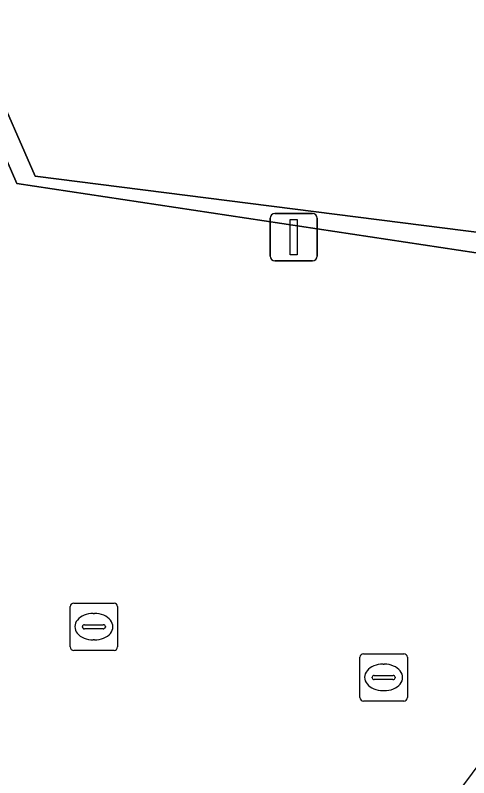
# Model space of a CAD drawing. Extents: x 162026 to 163502, y 387295 to 388169.
# Drawn here: x 162298.2 to 162307.77, y 387473.33 to 387489.44 of the extents above; entities that cross this region are included whole.
import ezdxf

# ---------------------------------------------------------------- set-up
doc = ezdxf.new("R2010")
doc.units = 0
for name, color, linetype in [('IMGEO_Groenvoorziening', 7, 'Continuous'), ('IMGEO_Haag', 7, 'Continuous'), ('IMGEO_Kolk', 7, 'Continuous'), ('IMGEO_Lichtmast', 7, 'Continuous'), ('IMGEO_Rioolput', 7, 'Continuous'), ('IMGEO_Voetpad_open', 7, 'Continuous')]:
    doc.layers.add(name, color=color, linetype=linetype)

msp = doc.modelspace()

# ---------------------------------------------------------------- linework, layer by layer
at = {"layer": 'IMGEO_Groenvoorziening'}
for points in [[(162320.407, 387497.461), (162318.177, 387500), (162315.859, 387502.639), (162297.467, 387504.688), (162295.975, 387500.917), (162293.632, 387500), (162290.793, 387498.889), (162292.106, 387495.785), (162294.003, 387496.611), (162298.62, 387486.041), (162310.872, 387484.483)], [(162294.003, 387496.611), (162292.106, 387495.785), (162290.793, 387498.889), (162290.56, 387499.442), (162290.242, 387500.195), (162288.627, 387504.009), (162288.277, 387503.555), (162289.781, 387500), (162290.099, 387499.248), (162290.327, 387498.707), (162291.762, 387495.313), (162293.758, 387496.206), (162298.229, 387485.888), (162310.539, 387484.029), (162310.872, 387484.483), (162298.62, 387486.041)]]:
    msp.add_lwpolyline(points, close=True, dxfattribs=at)
at = {"layer": 'IMGEO_Haag'}
msp.add_lwpolyline([(162294.003, 387496.611), (162292.106, 387495.785), (162290.793, 387498.889), (162290.56, 387499.442), (162290.242, 387500.195), (162288.627, 387504.009), (162288.277, 387503.555), (162289.781, 387500), (162290.099, 387499.248), (162290.327, 387498.707), (162291.762, 387495.313), (162293.758, 387496.206), (162298.229, 387485.888), (162310.539, 387484.029), (162310.872, 387484.483), (162298.62, 387486.041)], close=True, dxfattribs=at)
at = {"layer": 'IMGEO_Kolk'}
for p, q in [((162299.431, 387477.021), (162300.283, 387477.021)), ((162299.356, 387476.095), (162299.356, 387476.947)), ((162300.357, 387476.947), (162300.357, 387476.095)), ((162299.844, 387476.801), (162299.869, 387476.801)), ((162299.615, 387476.515), (162299.615, 387476.527)), ((162299.658, 387476.564), (162300.056, 387476.564)), ((162300.099, 387476.527), (162300.099, 387476.515)), ((162300.053, 387476.478), (162299.655, 387476.478)), ((162299.867, 387476.241), (162299.842, 387476.241)), ((162300.283, 387476.021), (162299.431, 387476.021))]:
    msp.add_line(p, q, dxfattribs=at)
for points in [[(162299.431, 387477.021), (162300.283, 387477.021)], [(162299.356, 387476.095), (162299.356, 387476.947)], [(162300.357, 387476.947), (162300.357, 387476.095)], [(162300.283, 387476.021), (162299.431, 387476.021)]]:
    msp.add_lwpolyline(points, dxfattribs=at)
for centre, radius, start, end in [((162299.433, 387476.945), 0.0765, 91.552, 178.448), ((162299.433, 387476.945), 0.0765, 91.552, 178.448), ((162300.281, 387476.945), 0.0765, 1.552, 88.448), ((162300.281, 387476.945), 0.0765, 1.552, 88.448), ((162299.655, 387476.524), 0.0403, 85.8775, 175.7526), ((162299.652, 387476.514), 0.0366, 178.938, 274.7102), ((162300.056, 387476.521), 0.043, 264.8664, 352.4533), ((162300.06, 387476.526), 0.0386, 1.7309, 96.639), ((162299.433, 387476.097), 0.0765, 181.552, 268.448), ((162299.433, 387476.097), 0.0765, 181.552, 268.448), ((162300.281, 387476.097), 0.0765, 271.552, 358.448), ((162300.281, 387476.097), 0.0765, 271.552, 358.448)]:
    msp.add_arc(centre, radius, start, end, dxfattribs=at)
for centre, major_axis, ratio, start_param, end_param in [((162299.843, 387476.521), (-0.387, 0.002), 0.722429, 4.712389, 7.853982), ((162299.868, 387476.521), (-0.39, 0.002), 0.717154, 1.570796, 4.712389)]:
    msp.add_ellipse(centre, major_axis=major_axis, ratio=ratio, start_param=start_param, end_param=end_param, dxfattribs=at)
at = {"layer": 'IMGEO_Lichtmast'}
for p, q in [((162303.68, 387485.253), (162304.47, 387485.253)), ((162304.47, 387485.253), (162303.68, 387485.253)), ((162303.58, 387484.353), (162303.58, 387485.153)), ((162303.58, 387485.153), (162303.58, 387484.353)), ((162304.57, 387485.153), (162304.57, 387484.353)), ((162304.57, 387484.353), (162304.57, 387485.153)), ((162304.47, 387484.253), (162303.68, 387484.253)), ((162303.68, 387484.253), (162304.47, 387484.253))]:
    msp.add_line(p, q, dxfattribs=at)
msp.add_lwpolyline([(162304, 387485.128), (162304.15, 387485.128), (162304.15, 387484.378), (162304, 387484.378), (162304, 387485.128)], dxfattribs=at)
for centre, start, end in [((162303.68, 387485.153), 90, 180), ((162303.68, 387485.153), 90, 180), ((162304.47, 387485.153), 0, 90), ((162304.47, 387485.153), 360, 90), ((162303.68, 387484.353), 180, 270), ((162303.68, 387484.353), 180, 270), ((162304.47, 387484.353), 270, 0), ((162304.47, 387484.353), 270, 0)]:
    msp.add_arc(centre, 0.1, start, end, dxfattribs=at)
at = {"layer": 'IMGEO_Rioolput'}
for p, q in [((162305.474, 387475.024), (162305.474, 387475.876)), ((162305.549, 387475.95), (162306.401, 387475.95)), ((162306.475, 387475.876), (162306.475, 387475.024)), ((162305.962, 387475.73), (162305.987, 387475.73)), ((162305.733, 387475.444), (162305.733, 387475.456)), ((162306.171, 387475.407), (162305.773, 387475.407)), ((162305.776, 387475.493), (162306.174, 387475.493)), ((162306.217, 387475.456), (162306.217, 387475.444)), ((162305.985, 387475.17), (162305.96, 387475.17)), ((162306.401, 387474.95), (162305.549, 387474.95))]:
    msp.add_line(p, q, dxfattribs=at)
for points in [[(162305.474, 387475.024), (162305.474, 387475.876)], [(162305.549, 387475.95), (162306.401, 387475.95)], [(162306.475, 387475.876), (162306.475, 387475.024)], [(162306.401, 387474.95), (162305.549, 387474.95)]]:
    msp.add_lwpolyline(points, dxfattribs=at)
for centre, radius, start, end in [((162305.551, 387475.874), 0.0765, 91.552, 178.448), ((162305.551, 387475.874), 0.0765, 91.552, 178.448), ((162306.399, 387475.874), 0.0765, 1.552, 88.448), ((162306.399, 387475.874), 0.0765, 1.552, 88.448), ((162305.773, 387475.453), 0.0403, 85.8775, 175.7526), ((162305.77, 387475.443), 0.0366, 178.938, 274.7102), ((162306.174, 387475.45), 0.043, 264.8664, 352.4533), ((162306.178, 387475.455), 0.0386, 1.7309, 96.639), ((162305.551, 387475.026), 0.0765, 181.552, 268.448), ((162305.551, 387475.026), 0.0765, 181.552, 268.448), ((162306.399, 387475.026), 0.0765, 271.552, 358.448), ((162306.399, 387475.026), 0.0765, 271.552, 358.448)]:
    msp.add_arc(centre, radius, start, end, dxfattribs=at)
for centre, major_axis, ratio, start_param, end_param in [((162305.961, 387475.45), (-0.387, 0.002), 0.722429, 4.712389, 7.853982), ((162305.986, 387475.45), (-0.39, 0.002), 0.717154, 1.570796, 4.712389)]:
    msp.add_ellipse(centre, major_axis=major_axis, ratio=ratio, start_param=start_param, end_param=end_param, dxfattribs=at)
at = {"layer": 'IMGEO_Voetpad_open'}
msp.add_lwpolyline([(162342.851, 387499.633), (162315.859, 387502.639), (162318.177, 387500), (162320.407, 387497.461), (162310.872, 387484.483), (162310.539, 387484.029), (162298.229, 387485.888), (162293.758, 387496.206), (162291.762, 387495.313), (162289.996, 387490.573), (162287.708, 387487.29), (162294.112, 387472.505), (162292.215, 387469.541), (162293.144, 387466.992), (162297.036, 387466.568), (162297.706, 387467.617), (162303.078, 387467.032), (162311.025, 387477.679), (162314.702, 387477.278), (162319.71, 387483.814), (162325.748, 387483.156), (162332.69, 387482.34), (162330.706, 387486.601), (162329.102, 387490.046)], dxfattribs=at)

doc.saveas('drawing.dxf')
